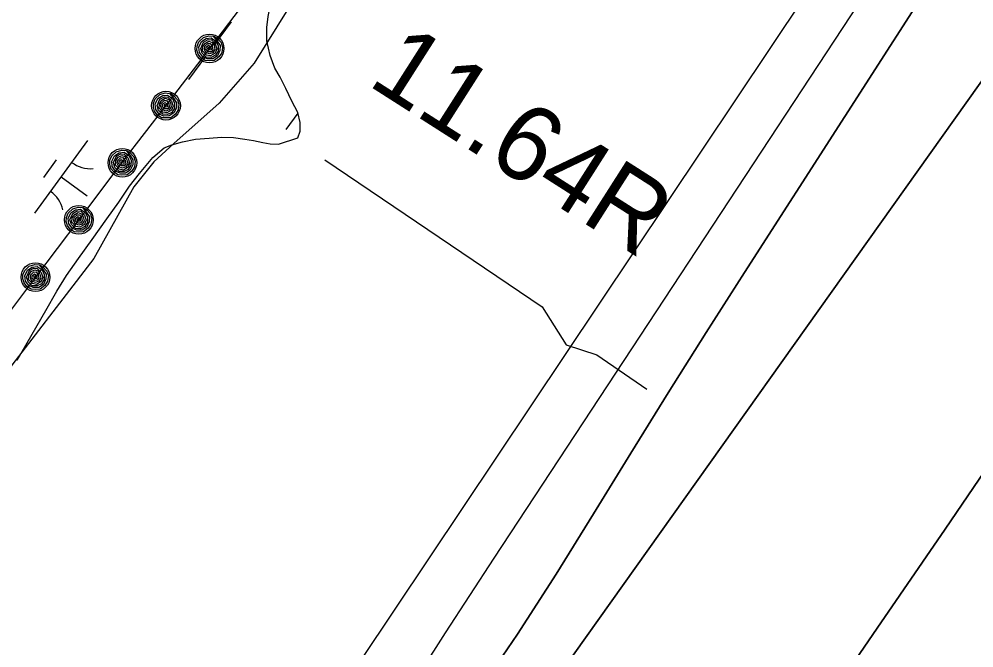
# Model space of a CAD drawing. Extents: x 3905714 to 3926767, y 183354 to 205755.
# Drawn here: x 3913898 to 3914429, y 190284 to 190634 of the extents above; entities that cross this region are included whole.
import ezdxf

# ---------------------------------------------------------------- set-up
doc = ezdxf.new("R2010")
doc.units = 0
for name, color, linetype in [('V-LEVE-TOET', 7, 'Continuous'), ('V-RIVR-EDGE', 7, 'Continuous'), ('V-RRAP-FSHR', 7, 'Continuous'), ('V-STRM-FMON', 7, 'Continuous'), ('V-TOPO-DPTH', 7, 'Continuous'), ('V-TOPO-MINR', 7, 'Continuous'), ('V-TOPO-SHOR', 7, 'Continuous'), ('V-WETL-SWMP', 7, 'Continuous')]:
    doc.layers.add(name, color=color, linetype=linetype)

msp = doc.modelspace()

# ---------------------------------------------------------------- linework, layer by layer
at = {"layer": 'V-LEVE-TOET'}
msp.add_lwpolyline([(3914067.85, 190555.76), (3914188.99, 190473.94), (3914202.35, 190452.72), (3914219.43, 190447.06), (3914247.21, 190428.09)], dxfattribs=at)
at = {"layer": 'V-RIVR-EDGE'}
msp.add_lwpolyline([(3914186.43, 190847.36), (3914165.99, 190817.62), (3914142.76, 190775.81), (3914132.53, 190771.16), (3914089.79, 190707.97), (3914028.46, 190609.48), (3914008.95, 190587.18), (3913983.86, 190564.88), (3913972.71, 190554.65), (3913961.56, 190540.72), (3913939.26, 190500.76), (3913885.37, 190431.07)], dxfattribs=at)
at = {"layer": 'V-RRAP-FSHR'}
for points in [[(3914172.18, 190841.3), (3914148.13, 190809.34), (3914124.77, 190777.38), (3914100.23, 190745.42), (3914075.97, 190713.46), (3914051.91, 190681.5), (3914027.86, 190649.54), (3914003.68, 190617.68), (3913979.41, 190585.88), (3913955.14, 190554.83), (3913930.87, 190522.29), (3913906.72, 190490.4), (3913882.65, 190458.45)], [(3914006.15, 190624.57), (3914007.88, 190623.4), (3914010.08, 190620.98), (3914010.85, 190618.52), (3914010.44, 190615.33), (3914008.94, 190613.02), (3914006.33, 190610.96), (3914003.43, 190610.82), (3914001.16, 190610.94), (3913998.81, 190612.54), (3913997.31, 190614.57), (3913996.69, 190616.85), (3913996.73, 190619.07), (3913997.7, 190621.49), (3914000.26, 190623.84), (3914003.31, 190624.75), (3914005.7, 190624.51), (3914007.93, 190621.78), (3914009.57, 190619.31), (3914009.47, 190616.52), (3914008.09, 190613.6), (3914005.45, 190611.97), (3914002.43, 190611.88), (3913999.88, 190613.02), (3913998.06, 190615.51), (3913997.75, 190618.47), (3913999.21, 190621.59), (3914001.84, 190623.26), (3914004.61, 190623.61), (3914007.34, 190621.64), (3914008.47, 190619.12), (3914008.44, 190616.28), (3914006.98, 190613.93), (3914004.61, 190612.76), (3914001.85, 190612.91), (3913999.53, 190615.02), (3913998.74, 190617.75), (3914000.31, 190621.3), (3914002.83, 190622.62), (3914004.73, 190622.46), (3914006.8, 190620.21), (3914007.69, 190617.47), (3914006.83, 190615.18), (3914004.25, 190613.58), (3914001.93, 190614.07), (3913999.83, 190616.33), (3914000.01, 190618.73), (3914001.36, 190620.75), (3914003.27, 190621.76), (3914005.22, 190621.08), (3914006.17, 190619.33), (3914006.66, 190617.08), (3914005.49, 190615.36), (3914003.67, 190614.65), (3914001.64, 190615.47), (3914000.82, 190617.19), (3914001.09, 190618.94), (3914002.67, 190620.49), (3914004, 190620.54), (3914005.22, 190618.95), (3914005.54, 190617.05), (3914004.69, 190615.9), (3914003.13, 190615.88), (3914001.69, 190617.08), (3914002, 190618.69), (3914003.06, 190619.5), (3914004.43, 190618.6), (3914004.5, 190616.96), (3914003.34, 190616.78), (3914002.77, 190617.77), (3914003.1, 190618.54), (3914003.71, 190617.71)], [(3913981.89, 190592.77), (3913983.61, 190591.61), (3913985.81, 190589.19), (3913986.58, 190586.72), (3913986.17, 190583.54), (3913984.67, 190581.23), (3913982.06, 190579.17), (3913979.16, 190579.02), (3913976.89, 190579.14), (3913974.55, 190580.74), (3913973.04, 190582.77), (3913972.42, 190585.05), (3913972.46, 190587.27), (3913973.43, 190589.69), (3913975.99, 190592.04), (3913979.04, 190592.95), (3913981.44, 190592.71), (3913983.66, 190589.98), (3913985.31, 190587.51), (3913985.2, 190584.72), (3913983.82, 190581.8), (3913981.18, 190580.17), (3913978.16, 190580.08), (3913975.61, 190581.22), (3913973.79, 190583.71), (3913973.48, 190586.68), (3913974.94, 190589.79), (3913977.57, 190591.46), (3913980.35, 190591.81), (3913983.07, 190589.84), (3913984.21, 190587.32), (3913984.17, 190584.48), (3913982.71, 190582.13), (3913980.34, 190580.96), (3913977.59, 190581.11), (3913975.26, 190583.22), (3913974.47, 190585.95), (3913976.04, 190589.5), (3913978.56, 190590.82), (3913980.46, 190590.66), (3913982.53, 190588.41), (3913983.42, 190585.67), (3913982.56, 190583.39), (3913979.98, 190581.79), (3913977.66, 190582.27), (3913975.56, 190584.53), (3913975.74, 190586.94), (3913977.1, 190588.96), (3913979.01, 190589.96), (3913980.96, 190589.29), (3913981.9, 190587.53), (3913982.39, 190585.28), (3913981.22, 190583.56), (3913979.4, 190582.86), (3913977.37, 190583.67), (3913976.55, 190585.4), (3913976.82, 190587.14), (3913978.41, 190588.69), (3913979.73, 190588.75), (3913980.95, 190587.16), (3913981.27, 190585.26), (3913980.42, 190584.1), (3913978.86, 190584.08), (3913977.42, 190585.28), (3913977.73, 190586.89), (3913978.79, 190587.7), (3913980.16, 190586.8), (3913980.24, 190585.16), (3913979.07, 190584.98), (3913978.5, 190585.97), (3913978.83, 190586.75), (3913979.45, 190585.91)], [(3913957.62, 190560.97), (3913959.34, 190559.81), (3913961.54, 190557.39), (3913962.31, 190554.93), (3913961.91, 190551.74), (3913960.4, 190549.43), (3913957.8, 190547.37), (3913954.89, 190547.23), (3913952.62, 190547.34), (3913950.28, 190548.95), (3913948.77, 190550.98), (3913948.16, 190553.25), (3913948.19, 190555.47), (3913949.16, 190557.9), (3913951.73, 190560.25), (3913954.78, 190561.16), (3913957.17, 190560.91), (3913959.39, 190558.19), (3913961.04, 190555.71), (3913960.93, 190552.92), (3913959.55, 190550), (3913956.91, 190548.38), (3913953.9, 190548.28), (3913951.34, 190549.42), (3913949.53, 190551.91), (3913949.21, 190554.88), (3913950.67, 190558), (3913953.31, 190559.67), (3913956.08, 190560.02), (3913958.81, 190558.04), (3913959.94, 190555.52), (3913959.9, 190552.68), (3913958.44, 190550.33), (3913956.07, 190549.16), (3913953.32, 190549.31), (3913950.99, 190551.42), (3913950.21, 190554.15), (3913951.77, 190557.71), (3913954.29, 190559.02), (3913956.19, 190558.86), (3913958.27, 190556.61), (3913959.16, 190553.88), (3913958.29, 190551.59), (3913955.71, 190549.99), (3913953.39, 190550.47), (3913951.29, 190552.74), (3913951.47, 190555.14), (3913952.83, 190557.16), (3913954.74, 190558.17), (3913956.69, 190557.49), (3913957.63, 190555.74), (3913958.12, 190553.49), (3913956.96, 190551.76), (3913955.13, 190551.06), (3913953.1, 190551.87), (3913952.29, 190553.6), (3913952.55, 190555.35), (3913954.14, 190556.9), (3913955.47, 190556.95), (3913956.68, 190555.36), (3913957, 190553.46), (3913956.15, 190552.3), (3913954.59, 190552.28), (3913953.16, 190553.49), (3913953.46, 190555.09), (3913954.52, 190555.9), (3913955.9, 190555), (3913955.97, 190553.36), (3913954.8, 190553.19), (3913954.23, 190554.17), (3913954.57, 190554.95), (3913955.18, 190554.11)], [(3913933.35, 190529.18), (3913935.07, 190528.01), (3913937.28, 190525.59), (3913938.05, 190523.13), (3913937.64, 190519.94), (3913936.13, 190517.63), (3913933.53, 190515.57), (3913930.63, 190515.43), (3913928.36, 190515.54), (3913926.01, 190517.15), (3913924.51, 190519.18), (3913923.89, 190521.46), (3913923.92, 190523.67), (3913924.89, 190526.1), (3913927.46, 190528.45), (3913930.51, 190529.36), (3913932.9, 190529.12), (3913935.12, 190526.39), (3913936.77, 190523.92), (3913936.67, 190521.13), (3913935.28, 190518.21), (3913932.64, 190516.58), (3913929.63, 190516.49), (3913927.07, 190517.63), (3913925.26, 190520.12), (3913924.94, 190523.08), (3913926.4, 190526.2), (3913929.04, 190527.87), (3913931.81, 190528.22), (3913934.54, 190526.25), (3913935.67, 190523.73), (3913935.63, 190520.88), (3913934.18, 190518.54), (3913931.81, 190517.36), (3913929.05, 190517.52), (3913926.72, 190519.62), (3913925.94, 190522.36), (3913927.51, 190525.91), (3913930.02, 190527.23), (3913931.92, 190527.07), (3913934, 190524.82), (3913934.89, 190522.08), (3913934.03, 190519.79), (3913931.45, 190518.19), (3913929.13, 190518.67), (3913927.03, 190520.94), (3913927.2, 190523.34), (3913928.56, 190525.36), (3913930.47, 190526.37), (3913932.42, 190525.69), (3913933.37, 190523.94), (3913933.86, 190521.69), (3913932.69, 190519.97), (3913930.86, 190519.26), (3913928.83, 190520.07), (3913928.02, 190521.8), (3913928.28, 190523.55), (3913929.87, 190525.1), (3913931.2, 190525.15), (3913932.41, 190523.56), (3913932.73, 190521.66), (3913931.89, 190520.51), (3913930.32, 190520.48), (3913928.89, 190521.69), (3913929.19, 190523.3), (3913930.25, 190524.11), (3913931.63, 190523.21), (3913931.7, 190521.57), (3913930.54, 190521.39), (3913929.96, 190522.38), (3913930.3, 190523.15), (3913930.91, 190522.32)], [(3913909.15, 190497.31), (3913910.88, 190496.15), (3913913.1, 190493.75), (3913913.89, 190491.29), (3913913.5, 190488.1), (3913912.01, 190485.78), (3913909.42, 190483.71), (3913906.51, 190483.55), (3913904.24, 190483.64), (3913901.89, 190485.24), (3913900.37, 190487.26), (3913899.74, 190489.53), (3913899.76, 190491.75), (3913900.71, 190494.18), (3913903.26, 190496.54), (3913906.31, 190497.47), (3913908.7, 190497.25), (3913910.94, 190494.53), (3913912.6, 190492.07), (3913912.52, 190489.28), (3913911.15, 190486.35), (3913908.52, 190484.71), (3913905.51, 190484.6), (3913902.95, 190485.72), (3913901.12, 190488.2), (3913900.78, 190491.16), (3913902.22, 190494.29), (3913904.85, 190495.97), (3913907.62, 190496.34), (3913910.36, 190494.39), (3913911.5, 190491.88), (3913911.49, 190489.03), (3913910.04, 190486.68), (3913907.68, 190485.49), (3913904.93, 190485.62), (3913902.58, 190487.71), (3913901.78, 190490.44), (3913903.33, 190494.01), (3913905.83, 190495.34), (3913907.74, 190495.19), (3913909.83, 190492.96), (3913910.73, 190490.22), (3913909.89, 190487.93), (3913907.31, 190486.31), (3913904.99, 190486.78), (3913902.88, 190489.03), (3913903.04, 190491.44), (3913904.39, 190493.46), (3913906.29, 190494.48), (3913908.24, 190493.82), (3913909.2, 190492.07), (3913909.7, 190489.83), (3913908.55, 190488.1), (3913906.73, 190487.38), (3913904.69, 190488.18), (3913903.86, 190489.9), (3913904.12, 190491.65), (3913905.7, 190493.21), (3913907.02, 190493.27), (3913908.25, 190491.69), (3913908.58, 190489.79), (3913907.74, 190488.63), (3913906.18, 190488.6), (3913904.73, 190489.79), (3913905.03, 190491.4), (3913906.09, 190492.22), (3913907.46, 190491.33), (3913907.55, 190489.69), (3913906.39, 190489.5), (3913905.81, 190490.49), (3913906.14, 190491.27), (3913906.76, 190490.43)]]:
    msp.add_lwpolyline(points, dxfattribs=at)
for centre in [(3914003.68, 190617.68), (3913979.41, 190585.88), (3913955.14, 190554.08), (3913930.87, 190522.29), (3913906.72, 190490.4)]:
    msp.add_circle(centre, 8, dxfattribs=at)
at = {"layer": 'V-TOPO-DPTH'}
for points in [[(3915286.48, 192081.34), (3914909.08, 191498.19), (3914900.28, 191484.59), (3914891.49, 191470.99), (3914882.7, 191457.38), (3914873.92, 191443.77), (3914860.96, 191423.68), (3914858.65, 191420.12), (3914856.34, 191416.56), (3914854.01, 191413.01), (3914851.68, 191409.46), (3914840.17, 191392.03), (3914832.05, 191379.78), (3914823.89, 191367.56), (3914815.69, 191355.37), (3914807.45, 191343.21), (3914466.27, 190841.37), (3914433.28, 190792.74), (3914400.37, 190744.06), (3914367.58, 190695.3), (3914334.85, 190646.5), (3914011.64, 190163.24)], [(3914008.82, 190002.72), (3914466.37, 190645.48), (3914472.14, 190655.97), (3914478.05, 190666.37), (3914484.06, 190676.73), (3914490.79, 190688.15), (3914493.54, 190692.73), (3914496.32, 190697.29), (3914499.17, 190701.81), (3914502.06, 190706.3), (3914517.41, 190729.79), (3914527.99, 190746.02), (3914538.53, 190762.27), (3914549.02, 190778.55), (3914559.48, 190794.86), (3914922.67, 191362.75), (3914924.45, 191365.53), (3914926.23, 191368.31), (3914928.03, 191371.08), (3914929.82, 191373.85), (3915305.59, 191952.33)], [(3914008.82, 190002.72), (3914466.37, 190645.48), (3914472.14, 190655.97), (3914478.05, 190666.37), (3914484.06, 190676.73), (3914490.79, 190688.15), (3914493.54, 190692.73), (3914496.32, 190697.29), (3914499.17, 190701.81), (3914502.06, 190706.3), (3914517.41, 190729.79), (3914527.99, 190746.02), (3914538.53, 190762.27), (3914549.02, 190778.55), (3914559.48, 190794.86), (3914922.67, 191362.75), (3914924.45, 191365.53), (3914926.23, 191368.31), (3914928.03, 191371.08), (3914929.82, 191373.85), (3915305.59, 191952.33)], [(3914152.91, 190258.95), (3914175.19, 190291.69), (3914196.68, 190324.95), (3914217.65, 190358.56), (3914238.36, 190392.34), (3914259.24, 190426.02), (3914280.37, 190459.54), (3914301.68, 190492.95), (3914413.53, 190666.85), (3914430.93, 190693.77), (3914448.43, 190720.62), (3914466.07, 190747.38), (3914483.79, 190774.08), (3914586.79, 190928.4), (3914638.01, 191005.43), (3914689.05, 191082.58), (3914739.81, 191159.91), (3914790.4, 191237.35), (3914863.51, 191349.73), (3914877.39, 191371.08), (3914891.27, 191392.44), (3914905.12, 191413.82), (3914918.97, 191435.19), (3914998.19, 191557.59)], [(3914998.19, 191557.59), (3914918.97, 191435.19), (3914905.12, 191413.82), (3914891.27, 191392.44), (3914877.39, 191371.08), (3914863.51, 191349.73), (3914790.4, 191237.35), (3914739.81, 191159.91), (3914689.05, 191082.58), (3914638.01, 191005.43), (3914586.79, 190928.4), (3914483.79, 190774.08), (3914466.07, 190747.38), (3914448.43, 190720.62), (3914430.93, 190693.77), (3914413.53, 190666.85), (3914301.68, 190492.95), (3914280.37, 190459.54), (3914259.24, 190426.02), (3914238.36, 190392.34), (3914217.65, 190358.56), (3914196.68, 190324.95), (3914175.19, 190291.69), (3914152.91, 190258.95)], [(3914987.53, 191242.04), (3914789.03, 190921.7), (3914758.17, 190872.18), (3914727.14, 190822.76), (3914695.86, 190773.5), (3914664.42, 190724.34), (3914616.16, 190649.34), (3914608.67, 190637.79), (3914601.13, 190626.29), (3914593.5, 190614.84), (3914585.81, 190603.43), (3914526.21, 190515.7), (3914488.65, 190460.47), (3914451.04, 190405.27), (3914413.38, 190350.12), (3914375.67, 190294.99), (3914157.79, 189976.78)], [(3914157.79, 189976.78), (3914375.67, 190294.99), (3914413.38, 190350.12), (3914451.04, 190405.27), (3914488.65, 190460.47), (3914526.21, 190515.7), (3914585.81, 190603.43), (3914593.5, 190614.84), (3914601.13, 190626.29), (3914608.67, 190637.79), (3914616.16, 190649.34), (3914664.42, 190724.34), (3914695.86, 190773.5), (3914727.14, 190822.76), (3914758.17, 190872.18), (3914789.03, 190921.7), (3914987.53, 191242.04)]]:
    msp.add_lwpolyline(points, dxfattribs=at)
at = {"layer": 'V-TOPO-MINR'}
for points in [[(3915286.48, 192081.34), (3914909.08, 191498.19), (3914900.28, 191484.59), (3914891.49, 191470.99), (3914882.7, 191457.38), (3914873.92, 191443.77), (3914860.96, 191423.68), (3914858.65, 191420.12), (3914856.34, 191416.56), (3914854.01, 191413.01), (3914851.68, 191409.46), (3914840.17, 191392.03), (3914832.05, 191379.78), (3914823.89, 191367.56), (3914815.69, 191355.37), (3914807.45, 191343.21), (3914466.27, 190841.37), (3914433.28, 190792.74), (3914400.37, 190744.06), (3914367.58, 190695.3), (3914334.85, 190646.5), (3914011.64, 190163.24)], [(3915305.59, 191952.33), (3914929.82, 191373.85), (3914928.03, 191371.08), (3914926.23, 191368.31), (3914924.45, 191365.53), (3914922.67, 191362.75), (3914559.48, 190794.86), (3914549.02, 190778.55), (3914538.53, 190762.27), (3914527.99, 190746.02), (3914517.41, 190729.79), (3914502.06, 190706.3), (3914499.17, 190701.81), (3914496.32, 190697.29), (3914493.54, 190692.73), (3914490.79, 190688.15), (3914484.06, 190676.73), (3914478.05, 190666.37), (3914472.14, 190655.97), (3914466.37, 190645.48), (3914008.82, 190002.72)], [(3914998.19, 191557.59), (3914918.97, 191435.19), (3914905.12, 191413.82), (3914891.27, 191392.44), (3914877.39, 191371.08), (3914863.51, 191349.73), (3914790.4, 191237.35), (3914739.81, 191159.91), (3914689.05, 191082.58), (3914638.01, 191005.43), (3914586.79, 190928.4), (3914483.79, 190774.08), (3914466.07, 190747.38), (3914448.43, 190720.62), (3914430.93, 190693.77), (3914413.53, 190666.85), (3914301.68, 190492.95), (3914280.37, 190459.54), (3914259.24, 190426.02), (3914238.36, 190392.34), (3914217.65, 190358.56), (3914196.68, 190324.95), (3914175.19, 190291.69), (3914152.91, 190258.95)], [(3914966.71, 191548.17), (3914935.73, 191500.29), (3914889.95, 191429.45), (3914881.87, 191416.98), (3914873.78, 191404.52), (3914865.67, 191392.07), (3914857.53, 191379.64), (3914816.13, 191316.49), (3914787.2, 191272.54), (3914758.16, 191228.67), (3914728.95, 191184.91), (3914699.63, 191141.22), (3914474.94, 190807.79), (3914449.63, 190770.09), (3914424.4, 190732.34), (3914399.3, 190694.5), (3914374.28, 190656.61), (3914162.04, 190334.02), (3914148.43, 190313.19), (3914134.9, 190292.29), (3914121.52, 190271.31)], [(3914987.53, 191242.04), (3914789.03, 190921.7), (3914758.17, 190872.18), (3914727.14, 190822.76), (3914695.86, 190773.5), (3914664.42, 190724.34), (3914616.16, 190649.34), (3914608.67, 190637.79), (3914601.13, 190626.29), (3914593.5, 190614.84), (3914585.81, 190603.43), (3914526.21, 190515.7), (3914488.65, 190460.47), (3914451.04, 190405.27), (3914413.38, 190350.12), (3914375.67, 190294.99), (3914157.79, 189976.78)]]:
    msp.add_lwpolyline(points, dxfattribs=at)
at = {"layer": 'V-TOPO-SHOR'}
for points in [[(3914010.35, 190568.31), (3914017.01, 190568.18), (3914023.4, 190567.22), (3914028.12, 190566.39), (3914033.39, 190565.29), (3914037.42, 190564.61), (3914042.13, 190564.47), (3914052.81, 190567.96), (3914054.2, 190571.71), (3914054.19, 190576.43), (3914052.79, 190581.98), (3914049.59, 190588.36), (3914046.11, 190595.43), (3914043.05, 190601.81), (3914040.12, 190606.8), (3914037.48, 190613.87), (3914035.66, 190621.92), (3914035.65, 190629.41), (3914036.33, 190635.52), (3914037.71, 190641.9), (3914043.1, 190653.85), (3914100.02, 190730.54), (3914163.87, 190810.17), (3914204.58, 190868.65)], [(3913896.47, 190444.2), (3913912.52, 190471.84), (3913918.61, 190482.54), (3913924.01, 190491.29), (3913930.66, 190500.74), (3913938.27, 190511.43), (3913946.44, 190522.83), (3913953.09, 190532.14), (3913959.18, 190541.03), (3913964.72, 190548.11), (3913972.06, 190557.01), (3913978.44, 190562.43), (3913982.74, 190564.1), (3913988.56, 190565.78), (3913995.92, 190567.18), (3914003.55, 190567.74), (3914010.35, 190568.31)]]:
    msp.add_lwpolyline(points, dxfattribs=at)
at = {"layer": 'V-WETL-SWMP'}
for p, q in [((3914035.65, 190629.41), (3914036.33, 190635.52)), ((3914015.69, 190632.61), (3914006.24, 190619.71)), ((3914035.66, 190621.92), (3914035.65, 190629.41)), ((3914037.48, 190613.87), (3914035.66, 190621.92)), ((3914001.51, 190613.25), (3913992.05, 190600.35)), ((3914040.12, 190606.8), (3914037.48, 190613.87)), ((3914043.05, 190601.81), (3914040.12, 190606.8)), ((3914046.11, 190595.43), (3914043.05, 190601.81)), ((3914049.59, 190588.36), (3914046.11, 190595.43)), ((3914052.79, 190581.98), (3914049.59, 190588.36)), ((3914052.85, 190581.75), (3914046.14, 190572.59)), ((3914054.19, 190576.43), (3914052.79, 190581.98)), ((3914054.2, 190571.71), (3914054.19, 190576.43)), ((3914052.81, 190567.96), (3914054.2, 190571.71)), ((3913935.74, 190566.41), (3913906.19, 190526.08)), ((3913982.74, 190564.1), (3913988.56, 190565.78)), ((3913988.56, 190565.78), (3913995.92, 190567.18)), ((3913995.92, 190567.18), (3914003.55, 190567.74)), ((3914003.55, 190567.74), (3914010.35, 190568.31)), ((3914010.35, 190568.31), (3914017.01, 190568.18)), ((3914017.01, 190568.18), (3914023.4, 190567.22)), ((3914023.4, 190567.22), (3914028.12, 190566.39)), ((3914028.12, 190566.39), (3914033.39, 190565.29)), ((3914033.39, 190565.29), (3914037.42, 190564.61)), ((3914042.14, 190564.47), (3914052.81, 190567.96)), ((3913972.06, 190557.01), (3913978.44, 190562.43)), ((3913978.44, 190562.43), (3913982.74, 190564.1)), ((3914037.42, 190564.61), (3914042.14, 190564.47)), ((3913918.28, 190555.64), (3913911.19, 190545.96)), ((3913964.72, 190548.11), (3913972.06, 190557.01)), ((3913920.96, 190546.24), (3913935.48, 190535.6)), ((3913959.18, 190541.03), (3913964.72, 190548.11)), ((3913953.09, 190532.14), (3913959.18, 190541.03)), ((3913946.44, 190522.83), (3913953.09, 190532.14)), ((3913938.27, 190511.43), (3913946.44, 190522.83)), ((3913930.66, 190500.74), (3913938.27, 190511.43)), ((3913924.01, 190491.29), (3913930.66, 190500.74)), ((3913918.61, 190482.54), (3913924.01, 190491.29)), ((3913912.52, 190471.84), (3913918.61, 190482.54)), ((3913896.47, 190444.2), (3913912.52, 190471.84))]:
    msp.add_line(p, q, dxfattribs=at)
for centre, start, end in [((3913937.48, 190568.38), 233, 274.5436), ((3913904.83, 190523.82), 13, 54.5436)]:
    msp.add_arc(centre, 17.62, start, end, dxfattribs=at)

# ---------------------------------------------------------------- texts
at = {"layer": 'V-STRM-FMON'}
msp.add_text('11.64R', height=42, rotation=327.4478, dxfattribs=at).set_placement((3914090.96, 190597.88))

doc.saveas('drawing.dxf')
